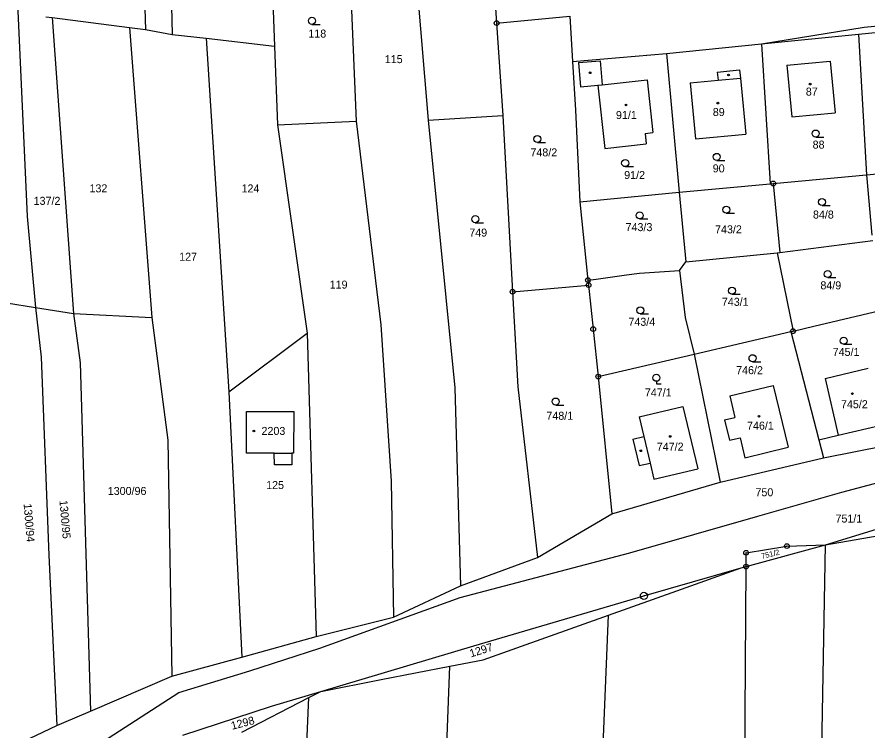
# Model space of a CAD drawing. Extents: x -779596 to -776743, y -1030330 to -1024513.
# Drawn here: x -778366.4 to -778185.6, y -1025073.2 to -1024921.7 of the extents above; entities that cross this region are included whole.
import ezdxf

# ---------------------------------------------------------------- set-up
doc = ezdxf.new("R2010")
doc.units = 0
for name, color, linetype in [('hranice parcel', 7, 'Continuous'), ('hranice vnitřní', 7, 'Continuous'), ('kultura', 7, 'Continuous'), ('Kód', 7, 'Continuous'), ('č_ parcel šipka', 7, 'Continuous'), ('č_pacel stav_', 7, 'Continuous'), ('č_parcel poz_', 7, 'Continuous')]:
    doc.layers.add(name, color=color, linetype=linetype)

msp = doc.modelspace()

# ---------------------------------------------------------------- linework, layer by layer
at = {"layer": 'hranice parcel'}
for points in [[(-778267.62, -1024875.64), (-778264.46, -1024922.95)], [(-778340.22, -1024888.58), (-778339.08, -1024924.32)], [(-778334.26, -1024889.22), (-778333.42, -1024925.33)], [(-778312.99, -1024891.95), (-778311.64, -1024927.84)], [(-778283.04, -1024895.41), (-778278.99, -1024943.52)], [(-778296.32, -1024896.54), (-778294.27, -1024943.79)], [(-778366.82, -1024906.22), (-778364.24, -1024963.97)], [(-778360.27, -1024921.6), (-778358.88, -1024921.78)], [(-778358.88, -1024921.78), (-778342.46, -1024923.89)], [(-778358.88, -1024921.78), (-778354.37, -1024984.61)], [(-778264.46, -1024922.95), (-778248.92, -1024921.44)], [(-778264.46, -1024922.95), (-778263.15, -1024942.54)], [(-778248.92, -1024921.44), (-778248.34, -1024931.1)], [(-778186.38, -1024923.83), (-778167.81, -1024922.02)], [(-778342.46, -1024923.89), (-778337.7, -1024985.47)], [(-778342.46, -1024923.89), (-778339.08, -1024924.32)], [(-778339.08, -1024924.32), (-778333.42, -1024925.33)], [(-778208.15, -1024927.37), (-778186.38, -1024923.83)], [(-778187.57, -1024925.32), (-778167.67, -1024923.32)], [(-778333.42, -1024925.33), (-778326.19, -1024926.16)], [(-778326.19, -1024926.16), (-778311.64, -1024927.84)], [(-778326.19, -1024926.16), (-778321.34, -1025001.25)], [(-778208.15, -1024927.37), (-778187.57, -1024925.32)], [(-778187.57, -1024925.32), (-778185.85, -1024955.12)], [(-778311.64, -1024927.84), (-778311, -1024944.54)], [(-778228.36, -1024929.39), (-778208.15, -1024927.37)], [(-778208.15, -1024927.37), (-778206.36, -1024957.05)], [(-778248.34, -1024931.1), (-778228.36, -1024929.39)], [(-778228.36, -1024929.39), (-778225.68, -1024958.86)], [(-778248.34, -1024931.1), (-778247.71, -1024941.41)], [(-778247.04, -1024931.31), (-778242.48, -1024930.92)], [(-778247.04, -1024931.31), (-778246.64, -1024936.44)], [(-778242.48, -1024930.92), (-778242.03, -1024936.02)], [(-778202.78, -1024931.87), (-778193.57, -1024931.01)], [(-778202.78, -1024931.87), (-778201.74, -1024942.87)], [(-778193.57, -1024931.01), (-778192.53, -1024942.01)], [(-778217.58, -1024933.34), (-778212.83, -1024932.87)], [(-778217.58, -1024933.34), (-778217.41, -1024935.06)], [(-778212.83, -1024932.87), (-778212.66, -1024934.6)], [(-778242.03, -1024936.02), (-778232.5, -1024934.98)], [(-778232.5, -1024934.98), (-778231.28, -1024946.18)], [(-778223.37, -1024935.65), (-778217.41, -1024935.06)], [(-778223.37, -1024935.65), (-778222.21, -1024947.54)], [(-778212.66, -1024934.6), (-778211.49, -1024946.49)], [(-778246.64, -1024936.44), (-778242.95, -1024936.12)], [(-778242.95, -1024936.12), (-778241.48, -1024949.55)], [(-778278.99, -1024943.52), (-778263.15, -1024942.54)], [(-778263.15, -1024942.54), (-778261.08, -1024979.98)], [(-778247.71, -1024941.41), (-778246.81, -1024960.88)], [(-778201.74, -1024942.87), (-778192.53, -1024942.01)], [(-778311, -1024944.54), (-778294.27, -1024943.79)], [(-778311, -1024944.54), (-778304.69, -1024988.73)], [(-778294.27, -1024943.79), (-778289.05, -1024987)], [(-778278.99, -1024943.52), (-778273.33, -1025000.34)], [(-778232.92, -1024946.36), (-778231.28, -1024946.18)], [(-778232.92, -1024946.36), (-778232.68, -1024948.59)], [(-778222.21, -1024947.54), (-778211.49, -1024946.49)], [(-778241.48, -1024949.55), (-778232.68, -1024948.59)], [(-778185.85, -1024955.12), (-778165.74, -1024953.24)], [(-778205.7, -1024956.99), (-778185.85, -1024955.12)], [(-778185.85, -1024955.12), (-778184.71, -1024967.95)], [(-778225.68, -1024958.86), (-778206.36, -1024957.05)], [(-778206.36, -1024957.05), (-778205.7, -1024956.99)], [(-778205.7, -1024956.99), (-778204.28, -1024971.61)], [(-778246.81, -1024960.88), (-778225.68, -1024958.86)], [(-778225.68, -1024958.86), (-778224.28, -1024973.59)], [(-778246.81, -1024960.88), (-778245.05, -1024977.49)], [(-778364.24, -1024963.97), (-778362.4, -1024983.34)], [(-778204.28, -1024971.61), (-778184.51, -1024969.09)], [(-778224.28, -1024973.59), (-778204.85, -1024971.68)], [(-778204.85, -1024971.68), (-778204.28, -1024971.61)], [(-778204.85, -1024971.68), (-778201.49, -1024988.34)], [(-778225.59, -1024975.43), (-778224.28, -1024973.59)], [(-778234.1, -1024976), (-778225.59, -1024975.43)], [(-778225.59, -1024975.43), (-778224.38, -1024985.44)], [(-778243.3, -1024977.31), (-778236.86, -1024976.4)], [(-778236.86, -1024976.4), (-778234.1, -1024976)], [(-778261.08, -1024979.98), (-778244.94, -1024978.57)], [(-778245.05, -1024977.49), (-778243.3, -1024977.31)], [(-778245.05, -1024977.49), (-778244.94, -1024978.57)], [(-778244.94, -1024978.57), (-778243.95, -1024987.91)], [(-778261.08, -1024979.98), (-778259.97, -1025000.17)], [(-778368.57, -1024982.36), (-778362.4, -1024983.34)], [(-778362.4, -1024983.34), (-778354.37, -1024984.61)], [(-778362.4, -1024983.34), (-778361.24, -1024993.89)], [(-778197.09, -1024987.3), (-778181.75, -1024983.7)], [(-778354.37, -1024984.61), (-778337.7, -1024985.47)], [(-778354.37, -1024984.61), (-778352.96, -1024995.04)], [(-778337.7, -1024985.47), (-778334.32, -1025011.5)], [(-778224.38, -1024985.44), (-778222.49, -1024993.25)], [(-778289.05, -1024987), (-778286.85, -1025020.16)], [(-778243.95, -1024987.91), (-778242.88, -1024997.99)], [(-778201.49, -1024988.34), (-778197.09, -1024987.3)], [(-778321.34, -1025001.25), (-778304.69, -1024988.73)], [(-778304.69, -1024988.73), (-778302.78, -1025053.14)], [(-778222.49, -1024993.25), (-778201.93, -1024988.44)], [(-778201.93, -1024988.44), (-778201.49, -1024988.34)], [(-778201.93, -1024988.44), (-778195.99, -1025011.38)], [(-778242.88, -1024997.99), (-778222.49, -1024993.25)], [(-778222.49, -1024993.25), (-778217, -1025020.4)], [(-778361.24, -1024993.89), (-778359.6, -1025035.91)], [(-778352.96, -1024995.04), (-778350.78, -1025069)], [(-778194.68, -1024998.37), (-778185.52, -1024996.21)], [(-778242.88, -1024997.99), (-778239.97, -1025027.11)], [(-778194.68, -1024998.37), (-778191.92, -1025010.44)], [(-778273.33, -1025000.34), (-778272.12, -1025042.41)], [(-778259.97, -1025000.17), (-778255.81, -1025036.4)], [(-778214.94, -1025002.09), (-778205.7, -1024999.85)], [(-778205.7, -1024999.85), (-778202.53, -1025012.98)], [(-778321.34, -1025001.25), (-778318.62, -1025057.56)], [(-778214.94, -1025002.09), (-778213.83, -1025006.65)], [(-778234.21, -1025006.55), (-778224.87, -1025004.32)], [(-778224.87, -1025004.32), (-778221.71, -1025017.54)], [(-778317.61, -1025014.22), (-778317.6, -1025005.41)], [(-778317.6, -1025005.41), (-778307.57, -1025005.42)], [(-778307.57, -1025005.42), (-778307.6, -1025014.24)], [(-778234.21, -1025006.55), (-778233.21, -1025010.73)], [(-778216.07, -1025007.19), (-778213.83, -1025006.65)], [(-778216.07, -1025007.19), (-778214.99, -1025011.46)], [(-778334.32, -1025011.5), (-778333.49, -1025061.61)], [(-778235.52, -1025011.29), (-778233.21, -1025010.73)], [(-778235.52, -1025011.29), (-778234.18, -1025016.88)], [(-778214.99, -1025011.46), (-778212.75, -1025011.02)], [(-778212.75, -1025011.02), (-778211.76, -1025015.21)], [(-778195.99, -1025011.38), (-778191.92, -1025010.44)], [(-778195.99, -1025011.38), (-778195, -1025015.2)], [(-778195, -1025015.2), (-778175.3, -1025011.37)], [(-778211.76, -1025015.21), (-778202.53, -1025012.98)], [(-778311.75, -1025014.23), (-778317.61, -1025014.22)], [(-778311.69, -1025016.74), (-778311.75, -1025014.23)], [(-778307.6, -1025014.24), (-778308, -1025014.24)], [(-778308, -1025014.24), (-778307.98, -1025016.71)], [(-778217, -1025020.4), (-778195, -1025015.2)], [(-778307.98, -1025016.71), (-778311.69, -1025016.74)], [(-778234.18, -1025016.88), (-778231.87, -1025016.33)], [(-778231.87, -1025016.33), (-778231.04, -1025019.78)], [(-778231.04, -1025019.78), (-778221.71, -1025017.54)], [(-778191.13, -1025022.54), (-778173.29, -1025017.76)], [(-778286.85, -1025020.16), (-778286.35, -1025049.05)], [(-778239.97, -1025027.11), (-778217, -1025020.4)], [(-778208.97, -1025027.64), (-778191.13, -1025022.54)], [(-778194.6, -1025033.67), (-778168.12, -1025025.58)], [(-778255.81, -1025036.4), (-778239.97, -1025027.11)], [(-778236.16, -1025035.42), (-778208.97, -1025027.64)], [(-778194.6, -1025033.67), (-778180.34, -1025031.25)], [(-778211.47, -1025038.31), (-778194.6, -1025033.67)], [(-778211.45, -1025035.37), (-778202.79, -1025033.96)], [(-778202.79, -1025033.96), (-778194.6, -1025033.67)], [(-778195.98, -1025112.72), (-778194.6, -1025033.67)], [(-778359.6, -1025035.91), (-778357.87, -1025072.09)], [(-778272.2, -1025044.89), (-778236.16, -1025035.42)], [(-778272.12, -1025042.41), (-778255.81, -1025036.4)], [(-778211.47, -1025038.31), (-778211.46, -1025036.39)], [(-778211.46, -1025036.39), (-778211.45, -1025035.37)], [(-778233.19, -1025044.5), (-778212.52, -1025038.6)], [(-778226.15, -1025043.45), (-778212.52, -1025038.6)], [(-778212.52, -1025038.6), (-778211.47, -1025038.31)], [(-778211.85, -1025101.1), (-778211.47, -1025038.31)], [(-778286.35, -1025049.05), (-778272.12, -1025042.41)], [(-778240.66, -1025048.62), (-778226.15, -1025043.45)], [(-778301.99, -1025055.66), (-778272.2, -1025044.89)], [(-778269.31, -1025055.13), (-778233.19, -1025044.5)], [(-778302.78, -1025053.14), (-778286.35, -1025049.05)], [(-778267.3, -1025058.1), (-778240.66, -1025048.62)], [(-778248.77, -1025245.43), (-778240.66, -1025048.62)], [(-778318.62, -1025057.56), (-778302.78, -1025053.14)], [(-778316.89, -1025060.47), (-778301.99, -1025055.66)], [(-778301.78, -1025064.82), (-778269.31, -1025055.13)], [(-778333.49, -1025061.61), (-778318.62, -1025057.56)], [(-778274.43, -1025059.49), (-778267.3, -1025058.1)], [(-778332, -1025065.04), (-778316.89, -1025060.47)], [(-778288.97, -1025062.32), (-778274.43, -1025059.49)], [(-778278.12, -1025156.1), (-778274.43, -1025059.49)], [(-778350.78, -1025069), (-778333.49, -1025061.61)], [(-778301.78, -1025064.82), (-778288.97, -1025062.32)], [(-778353.81, -1025079.11), (-778332, -1025065.04)], [(-778312.32, -1025067.97), (-778301.78, -1025064.82)], [(-778304.34, -1025066.14), (-778301.78, -1025064.82)], [(-778318.6, -1025073.5), (-778304.34, -1025066.14)], [(-778310.52, -1025209.56), (-778304.34, -1025066.14)], [(-778356.43, -1025071.41), (-778350.78, -1025069)], [(-778331.15, -1025074.08), (-778312.32, -1025067.97)], [(-778366.54, -1025076.16), (-778357.87, -1025072.09)], [(-778357.87, -1025072.09), (-778356.43, -1025071.41)]]:
    msp.add_lwpolyline(points, dxfattribs=at)
at = {"layer": 'hranice vnitřní'}
for points in [[(-778217.41, -1024935.06), (-778212.66, -1024934.6)], [(-778242.95, -1024936.12), (-778242.03, -1024936.02)], [(-778191.92, -1025010.44), (-778182.76, -1025008.31)], [(-778233.21, -1025010.73), (-778231.87, -1025016.33)], [(-778311.75, -1025014.23), (-778308, -1025014.24)]]:
    msp.add_lwpolyline(points, dxfattribs=at)
at = {"layer": 'kultura'}
for points in [[(-778303.7, -1024923.2), (-778301.95, -1024923.2)], [(-778255.81, -1024948.3), (-778254.06, -1024948.3)], [(-778196.67, -1024947.14), (-778194.92, -1024947.14)], [(-778237.15, -1024953.41), (-778235.4, -1024953.41)], [(-778217.7, -1024952.09), (-778215.95, -1024952.09)], [(-778195.33, -1024961.67), (-778193.58, -1024961.67)], [(-778234.08, -1024964.51), (-778232.33, -1024964.51)], [(-778215.67, -1024963.3), (-778213.92, -1024963.3)], [(-778269, -1024965.31), (-778267.25, -1024965.31)], [(-778194.11, -1024976.97), (-778192.36, -1024976.97)], [(-778214.46, -1024980.5), (-778212.71, -1024980.5)], [(-778233.93, -1024984.67), (-778232.18, -1024984.67)], [(-778190.74, -1024991.12), (-778188.99, -1024991.12)], [(-778210.09, -1024994.83), (-778208.34, -1024994.83)], [(-778230.52, -1024998.99), (-778230.52, -1024999.49), (-778229.497, -1024999.49)], [(-778251.91, -1025004.03), (-778250.16, -1025004.03)]]:
    msp.add_lwpolyline(points, dxfattribs=at)
for centre, radius in [((-778303.7, -1024922.45), 0.75), ((-778244.59, -1024933.48), 0.175), ((-778215.18, -1024933.96), 0.175), ((-778197.86, -1024935.89), 0.175), ((-778236.96, -1024940.31), 0.175), ((-778217.46, -1024939.92), 0.175), ((-778196.67, -1024946.39), 0.75), ((-778255.81, -1024947.55), 0.75), ((-778237.15, -1024952.66), 0.75), ((-778217.7, -1024951.34), 0.75), ((-778195.33, -1024960.92), 0.75), ((-778215.67, -1024962.55), 0.75), ((-778269, -1024964.56), 0.75), ((-778234.08, -1024963.76), 0.75), ((-778194.11, -1024976.22), 0.75), ((-778214.46, -1024979.75), 0.75), ((-778233.93, -1024983.92), 0.75), ((-778190.74, -1024990.37), 0.75), ((-778210.09, -1024994.08), 0.75), ((-778230.52, -1024998.24), 0.75), ((-778251.91, -1025003.28), 0.75), ((-778188.88, -1025001.6), 0.175), ((-778208.72, -1025006.4), 0.175), ((-778316.04, -1025009.55), 0.175), ((-778227.58, -1025010.7), 0.175), ((-778233.84, -1025013.73), 0.175)]:
    msp.add_circle(centre, radius, dxfattribs=at)
at = {"layer": 'Kód'}
for centre, radius in [((-778264.46, -1024922.95), 0.5), ((-778264.46, -1024922.95), 0.032), ((-778205.7, -1024956.99), 0.5), ((-778205.7, -1024956.99), 0.032), ((-778245.05, -1024977.49), 0.5), ((-778244.94, -1024978.57), 0.5), ((-778245.05, -1024977.49), 0.032), ((-778244.94, -1024978.57), 0.032), ((-778261.08, -1024979.98), 0.5), ((-778261.08, -1024979.98), 0.032), ((-778243.95, -1024987.91), 0.5), ((-778243.95, -1024987.91), 0.032), ((-778201.49, -1024988.34), 0.5), ((-778201.49, -1024988.34), 0.032), ((-778242.88, -1024997.99), 0.5), ((-778242.88, -1024997.99), 0.032), ((-778211.45, -1025035.37), 0.5), ((-778202.79, -1025033.96), 0.5), ((-778202.79, -1025033.96), 0.032), ((-778211.45, -1025035.37), 0.032), ((-778211.47, -1025038.31), 0.5), ((-778211.47, -1025038.31), 0.032), ((-778233.17, -1025044.53), 0.75), ((-778233.17, -1025044.53), 0.032)]:
    msp.add_circle(centre, radius, dxfattribs=at)

# ---------------------------------------------------------------- texts
at = {"layer": 'č_ parcel šipka'}
msp.add_text('751/1', height=1.7, dxfattribs=at).set_placement((-778192.46, -1025028.97))
at = {"layer": 'č_pacel stav_'}
for s, p in [('87', (-778198.77, -1024938.33)), ('89', (-778218.53, -1024942.67)), ('91/1', (-778239.11, -1024943.3)), ('745/2', (-778191.3, -1025004.7)), ('746/1', (-778211.26, -1025009.25)), ('2203', (-778314.416, -1025010.37)), ('747/2', (-778230.43, -1025013.71))]:
    msp.add_text(s, height=1.7, dxfattribs=at).set_placement(p)
at = {"layer": 'č_parcel poz_'}
for s, p in [('118', (-778304.46, -1024926.01)), ('115', (-778288.22, -1024931.44)), ('88', (-778197.32, -1024949.58)), ('748/2', (-778257.28, -1024951.23)), ('90', (-778218.54, -1024954.63)), ('91/2', (-778237.36, -1024956.04)), ('132', (-778350.96, -1024958.87)), ('124', (-778318.66, -1024958.89)), ('137/2', (-778362.83, -1024961.52)), ('84/8', (-778197.25, -1024964.43)), ('743/3', (-778237.06, -1024967.1)), ('743/2', (-778218.05, -1024967.57)), ('749', (-778270.27, -1024968.26)), ('127', (-778331.91, -1024973.39)), ('119', (-778299.93, -1024979.3)), ('84/9', (-778195.67, -1024979.46)), ('743/1', (-778216.61, -1024982.96)), ('743/4', (-778236.46, -1024987.2)), ('745/1', (-778193.06, -1024993.6)), ('746/2', (-778213.57, -1024997.47)), ('747/1', (-778232.97, -1025002.21)), ('748/1', (-778253.89, -1025007.15)), ('125', (-778313.43, -1025021.86)), ('1300/96', (-778347.08, -1025023.11)), ('750', (-778209.47, -1025023.39))]:
    msp.add_text(s, height=1.7, dxfattribs=at).set_placement(p)
for s, height, rotation, p in [('1300/94', 1.7, 274.80219, (-778364.964, -1025025.002)), ('1300/95', 1.7, 275.00219, (-778357.354, -1025024.281)), ('751/2', 1.14, 13.90011, (-778208.084, -1025036.698)), ('1297', 1.7, 17.40014, (-778269.919, -1025057.62)), ('1298', 1.7, 14.50012, (-778320.657, -1025072.977))]:
    msp.add_text(s, height=height, rotation=rotation, dxfattribs=at).set_placement(p)

doc.saveas('drawing.dxf')
